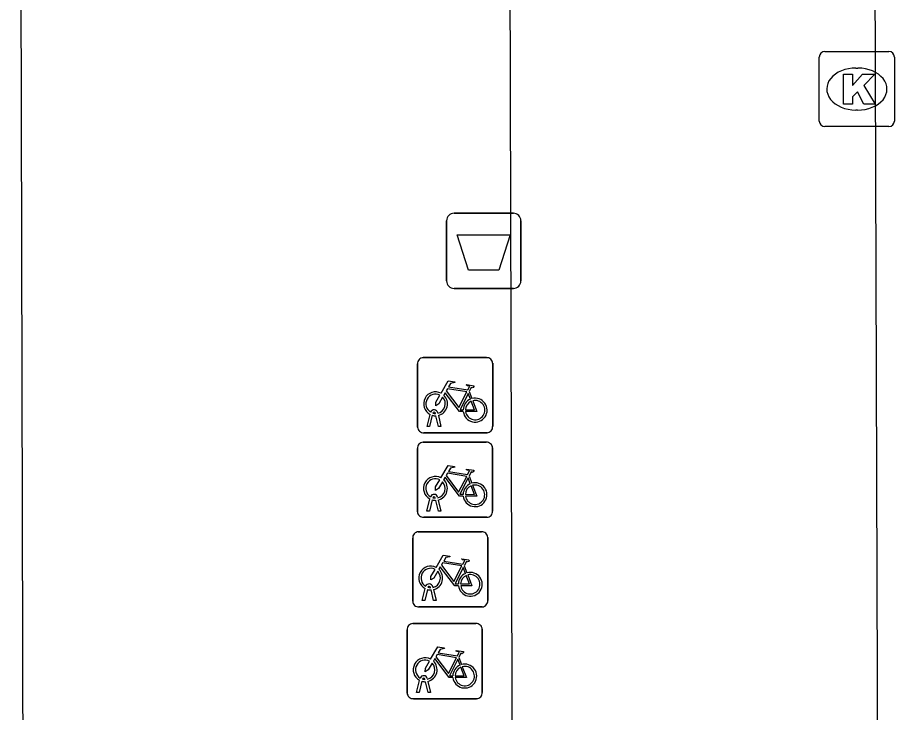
# Model space of a CAD drawing. Extents: x 160732 to 162105, y 387428 to 388479.
# Drawn here: x 161375.46 to 161387.14, y 387872.05 to 387881.3 of the extents above; entities that cross this region are included whole.
import ezdxf

# ---------------------------------------------------------------- set-up
doc = ezdxf.new("R2010")
doc.units = 0
for name, color, linetype in [('IMGEO_Afvalbak', 7, 'Continuous'), ('IMGEO_Fietsenrek', 7, 'Continuous'), ('IMGEO_Kolk', 7, 'Continuous'), ('IMGEO_Pand', 7, 'Continuous'), ('IMGEO_Rijbaan_lokaal_open', 7, 'Continuous'), ('IMGEO_Voetpad_open', 7, 'Continuous')]:
    doc.layers.add(name, color=color, linetype=linetype)

msp = doc.modelspace()

# ---------------------------------------------------------------- linework, layer by layer
at = {"layer": 'IMGEO_Afvalbak'}
for p, q in [((161381.174, 387877.793), (161381.174, 387878.593)), ((161381.174, 387878.593), (161381.174, 387877.793)), ((161381.274, 387878.693), (161382.064, 387878.693)), ((161382.064, 387878.693), (161381.274, 387878.693)), ((161382.164, 387878.593), (161382.164, 387877.793)), ((161382.164, 387877.793), (161382.164, 387878.593)), ((161382.064, 387877.693), (161381.274, 387877.693)), ((161381.274, 387877.693), (161382.064, 387877.693))]:
    msp.add_line(p, q, dxfattribs=at)
msp.add_lwpolyline([(161381.317, 387878.407), (161382.021, 387878.407), (161381.872, 387877.937), (161381.466, 387877.937), (161381.317, 387878.407)], dxfattribs=at)
for centre, start, end in [((161381.274, 387878.593), 90, 180), ((161381.274, 387878.593), 90, 180), ((161382.064, 387878.593), 0, 90), ((161382.064, 387878.593), 360, 90), ((161381.274, 387877.793), 180, 270), ((161381.274, 387877.793), 180, 270), ((161382.064, 387877.793), 270, 0), ((161382.064, 387877.793), 270, 0)]:
    msp.add_arc(centre, 0.1, start, end, dxfattribs=at)
at = {"layer": 'IMGEO_Fietsenrek'}
for p, q in [((161380.863, 387876.771), (161381.704, 387876.771)), ((161381.704, 387876.771), (161380.863, 387876.771)), ((161380.788, 387875.846), (161380.788, 387876.687)), ((161380.788, 387876.687), (161380.788, 387875.846)), ((161381.788, 387876.696), (161381.788, 387875.855)), ((161381.788, 387875.855), (161381.788, 387876.696)), ((161381.475, 387876.32), (161381.511, 387876.225)), ((161380.915, 387875.855), (161380.954, 387876.015)), ((161381.026, 387876.027), (161381.025, 387876.031)), ((161381.057, 387876.038), (161381.058, 387876.031)), ((161380.984, 387876.003), (161380.949, 387875.855)), ((161381.067, 387875.855), (161381.033, 387875.997)), ((161381.065, 387876.001), (161381.1, 387875.855)), ((161380.949, 387875.855), (161380.915, 387875.855)), ((161381.1, 387875.855), (161381.067, 387875.855)), ((161381.713, 387875.771), (161380.872, 387875.771)), ((161380.872, 387875.771), (161381.713, 387875.771)), ((161380.786, 387874.72), (161380.786, 387875.561)), ((161380.786, 387875.561), (161380.786, 387874.72)), ((161380.861, 387875.645), (161381.702, 387875.645)), ((161381.702, 387875.645), (161380.861, 387875.645)), ((161381.786, 387875.57), (161381.786, 387874.729)), ((161381.786, 387874.729), (161381.786, 387875.57)), ((161381.473, 387875.194), (161381.509, 387875.099)), ((161380.913, 387874.729), (161380.952, 387874.889)), ((161380.982, 387874.877), (161380.947, 387874.729)), ((161381.024, 387874.901), (161381.023, 387874.905)), ((161381.065, 387874.729), (161381.031, 387874.871)), ((161381.055, 387874.912), (161381.056, 387874.905)), ((161381.063, 387874.875), (161381.098, 387874.729)), ((161380.947, 387874.729), (161380.913, 387874.729)), ((161381.098, 387874.729), (161381.065, 387874.729)), ((161381.711, 387874.645), (161380.87, 387874.645)), ((161380.87, 387874.645), (161381.711, 387874.645)), ((161380.798, 387874.452), (161381.639, 387874.452)), ((161381.639, 387874.452), (161380.798, 387874.452)), ((161381.723, 387874.377), (161381.723, 387873.536)), ((161381.723, 387873.536), (161381.723, 387874.377)), ((161380.723, 387873.527), (161380.723, 387874.368)), ((161380.723, 387874.368), (161380.723, 387873.527)), ((161381.41, 387874.001), (161381.446, 387873.906)), ((161380.85, 387873.536), (161380.889, 387873.696)), ((161380.919, 387873.684), (161380.884, 387873.536)), ((161380.961, 387873.708), (161380.96, 387873.712)), ((161381.002, 387873.536), (161380.968, 387873.678)), ((161380.992, 387873.719), (161380.993, 387873.712)), ((161381, 387873.682), (161381.035, 387873.536)), ((161381.648, 387873.452), (161380.807, 387873.452)), ((161380.807, 387873.452), (161381.648, 387873.452)), ((161380.884, 387873.536), (161380.85, 387873.536)), ((161381.035, 387873.536), (161381.002, 387873.536)), ((161380.724, 387873.23), (161381.565, 387873.23)), ((161381.565, 387873.23), (161380.724, 387873.23)), ((161380.649, 387872.305), (161380.649, 387873.146)), ((161380.649, 387873.146), (161380.649, 387872.305)), ((161381.649, 387873.155), (161381.649, 387872.314)), ((161381.649, 387872.314), (161381.649, 387873.155)), ((161381.336, 387872.779), (161381.372, 387872.684)), ((161380.776, 387872.314), (161380.815, 387872.474)), ((161380.845, 387872.462), (161380.81, 387872.314)), ((161380.887, 387872.486), (161380.886, 387872.49)), ((161380.928, 387872.314), (161380.894, 387872.456)), ((161380.918, 387872.497), (161380.919, 387872.49)), ((161380.926, 387872.46), (161380.961, 387872.314)), ((161380.81, 387872.314), (161380.776, 387872.314)), ((161380.961, 387872.314), (161380.928, 387872.314)), ((161381.574, 387872.23), (161380.733, 387872.23)), ((161380.733, 387872.23), (161381.574, 387872.23))]:
    msp.add_line(p, q, dxfattribs=at)
for points in [[(161381.101, 387876.297), (161381.196, 387876.461), (161381.282, 387876.447), (161381.284, 387876.438), (161381.228, 387876.427), (161381.201, 387876.382), (161381.457, 387876.341)], [(161381.457, 387876.341), (161381.482, 387876.39), (161381.476, 387876.394), (161381.453, 387876.398), (161381.441, 387876.405), (161381.44, 387876.408), (161381.442, 387876.413), (161381.537, 387876.398), (161381.539, 387876.388), (161381.529, 387876.375), (161381.517, 387876.369), (161381.503, 387876.375), (161381.475, 387876.32)], [(161381.122, 387876.245), (161381.07, 387876.155), (161381.03, 387876.13), (161381.031, 387876.177), (161381.086, 387876.271)], [(161381.397, 387876.053), (161381.347, 387876.053), (161381.156, 387876.304), (161381.137, 387876.272)], [(161381.444, 387876.316), (161381.187, 387876.357), (161381.17, 387876.328), (161381.337, 387876.108), (161381.444, 387876.316)], [(161381.492, 387876.218), (161381.462, 387876.295), (161381.353, 387876.077), (161381.396, 387876.077)], [(161381.426, 387876.077), (161381.546, 387876.076), (161381.502, 387876.19)], [(161381.522, 387876.197), (161381.577, 387876.052), (161381.427, 387876.052)], [(161381.099, 387875.171), (161381.194, 387875.335), (161381.28, 387875.321), (161381.282, 387875.312), (161381.226, 387875.301), (161381.199, 387875.256), (161381.455, 387875.215)], [(161381.442, 387875.19), (161381.185, 387875.231), (161381.168, 387875.202), (161381.335, 387874.982), (161381.442, 387875.19)], [(161381.455, 387875.215), (161381.48, 387875.264), (161381.474, 387875.268), (161381.451, 387875.272), (161381.439, 387875.279), (161381.438, 387875.282), (161381.44, 387875.287), (161381.535, 387875.272), (161381.537, 387875.262), (161381.527, 387875.249), (161381.515, 387875.243), (161381.501, 387875.249), (161381.473, 387875.194)], [(161381.12, 387875.119), (161381.068, 387875.029), (161381.028, 387875.004), (161381.029, 387875.051), (161381.084, 387875.145)], [(161381.395, 387874.927), (161381.345, 387874.927), (161381.154, 387875.178), (161381.135, 387875.146)], [(161381.49, 387875.092), (161381.46, 387875.169), (161381.351, 387874.951), (161381.394, 387874.951)], [(161381.424, 387874.951), (161381.544, 387874.95), (161381.5, 387875.064)], [(161381.52, 387875.071), (161381.575, 387874.926), (161381.425, 387874.926)], [(161381.036, 387873.978), (161381.131, 387874.142), (161381.217, 387874.128), (161381.219, 387874.119), (161381.163, 387874.108), (161381.136, 387874.063), (161381.392, 387874.022)], [(161381.379, 387873.997), (161381.122, 387874.038), (161381.105, 387874.009), (161381.272, 387873.789), (161381.379, 387873.997)], [(161381.392, 387874.022), (161381.417, 387874.071), (161381.411, 387874.075), (161381.388, 387874.079), (161381.376, 387874.086), (161381.375, 387874.089), (161381.377, 387874.094), (161381.472, 387874.079), (161381.474, 387874.069), (161381.464, 387874.056), (161381.452, 387874.05), (161381.438, 387874.056), (161381.41, 387874.001)], [(161381.057, 387873.926), (161381.005, 387873.836), (161380.965, 387873.811), (161380.966, 387873.858), (161381.021, 387873.952)], [(161381.332, 387873.734), (161381.282, 387873.734), (161381.091, 387873.985), (161381.072, 387873.953)], [(161381.427, 387873.899), (161381.397, 387873.976), (161381.288, 387873.758), (161381.331, 387873.758)], [(161381.361, 387873.758), (161381.481, 387873.757), (161381.437, 387873.871)], [(161381.457, 387873.878), (161381.512, 387873.733), (161381.362, 387873.733)], [(161380.962, 387872.756), (161381.057, 387872.92), (161381.143, 387872.906), (161381.145, 387872.897), (161381.089, 387872.886), (161381.062, 387872.841), (161381.318, 387872.8)], [(161381.318, 387872.8), (161381.343, 387872.849), (161381.337, 387872.853), (161381.314, 387872.857), (161381.302, 387872.864), (161381.301, 387872.867), (161381.303, 387872.872), (161381.398, 387872.857), (161381.4, 387872.847), (161381.39, 387872.834), (161381.378, 387872.828), (161381.364, 387872.834), (161381.336, 387872.779)], [(161381.258, 387872.512), (161381.208, 387872.512), (161381.017, 387872.763), (161380.998, 387872.731)], [(161381.305, 387872.775), (161381.048, 387872.816), (161381.031, 387872.787), (161381.198, 387872.567), (161381.305, 387872.775)], [(161381.353, 387872.677), (161381.323, 387872.754), (161381.214, 387872.536), (161381.257, 387872.536)], [(161380.983, 387872.704), (161380.931, 387872.614), (161380.891, 387872.589), (161380.892, 387872.636), (161380.947, 387872.73)], [(161381.287, 387872.536), (161381.407, 387872.535), (161381.363, 387872.649)], [(161381.383, 387872.656), (161381.438, 387872.511), (161381.288, 387872.511)]]:
    msp.add_lwpolyline(points, dxfattribs=at)
for centre, radius, start, end in [((161380.866, 387876.693), 0.0779, 92.4484, 184.2845), ((161380.866, 387876.693), 0.0779, 92.4484, 184.2845), ((161381.71, 387876.693), 0.0779, 2.4484, 94.2845), ((161381.71, 387876.693), 0.0779, 2.4484, 94.2845), ((161381.028, 387876.156), 0.159, 62.6766, 242.1369), ((161381.028, 387876.156), 0.129, 63.3192, 238.903), ((161381.028, 387876.156), 0.129, 283.6043, 43.4302), ((161381.028, 387876.156), 0.159, 283.5766, 46.6042), ((161381.555, 387876.072), 0.159, 113.3408, 178.3217), ((161381.555, 387876.072), 0.159, 187.0065, 105.7708), ((161381.555, 387876.072), 0.129, 113.923, 177.9556), ((161381.555, 387876.072), 0.129, 188.6715, 104.5883), ((161381.008, 387876.027), 0.0499, 12.8025, 158.6934), ((161381.008, 387876.027), 0.0174, 12.8025, 163.4502), ((161381.028, 387876.156), 0.129, 253.415, 269.0204), ((161381.028, 387876.156), 0.159, 253.9967, 271.7867), ((161380.866, 387875.849), 0.0779, 182.4484, 274.2845), ((161380.866, 387875.849), 0.0779, 182.4484, 274.2845), ((161381.71, 387875.849), 0.0779, 272.4484, 4.2845), ((161381.71, 387875.849), 0.0779, 272.4484, 4.2845), ((161380.864, 387875.567), 0.0779, 92.4484, 184.2845), ((161380.864, 387875.567), 0.0779, 92.4484, 184.2845), ((161381.708, 387875.567), 0.0779, 2.4484, 94.2845), ((161381.708, 387875.567), 0.0779, 2.4484, 94.2845), ((161381.026, 387875.03), 0.159, 62.6766, 242.1369), ((161381.026, 387875.03), 0.129, 63.3192, 238.903), ((161381.026, 387875.03), 0.129, 283.6043, 43.4302), ((161381.026, 387875.03), 0.159, 283.5766, 46.6042), ((161381.553, 387874.946), 0.159, 113.3408, 178.3217), ((161381.553, 387874.946), 0.159, 187.0065, 105.7708), ((161381.553, 387874.946), 0.129, 113.923, 177.9556), ((161381.553, 387874.946), 0.129, 188.6715, 104.5883), ((161381.006, 387874.901), 0.0499, 12.8025, 158.6934), ((161381.026, 387875.03), 0.159, 253.9967, 271.7867), ((161381.006, 387874.901), 0.0174, 12.8025, 163.4502), ((161381.026, 387875.03), 0.129, 253.415, 269.0204), ((161381.708, 387874.723), 0.0779, 272.4484, 4.2845), ((161381.708, 387874.723), 0.0779, 272.4484, 4.2845), ((161380.864, 387874.723), 0.0779, 182.4484, 274.2845), ((161380.864, 387874.723), 0.0779, 182.4484, 274.2845), ((161380.801, 387874.374), 0.0779, 92.4484, 184.2845), ((161380.801, 387874.374), 0.0779, 92.4484, 184.2845), ((161381.645, 387874.374), 0.0779, 2.4484, 94.2845), ((161381.645, 387874.374), 0.0779, 2.4484, 94.2845), ((161380.963, 387873.837), 0.159, 62.6766, 242.1369), ((161380.963, 387873.837), 0.129, 63.3192, 238.903), ((161380.963, 387873.837), 0.129, 283.6043, 43.4302), ((161380.963, 387873.837), 0.159, 283.5766, 46.6042), ((161381.49, 387873.753), 0.159, 187.0065, 105.7708), ((161381.49, 387873.753), 0.159, 113.3408, 178.3217), ((161381.49, 387873.753), 0.129, 113.923, 177.9556), ((161381.49, 387873.753), 0.129, 188.6715, 104.5883), ((161380.943, 387873.708), 0.0499, 12.8025, 158.6934), ((161380.963, 387873.837), 0.159, 253.9967, 271.7867), ((161380.943, 387873.708), 0.0174, 12.8025, 163.4502), ((161380.963, 387873.837), 0.129, 253.415, 269.0204), ((161380.801, 387873.53), 0.0779, 182.4484, 274.2845), ((161380.801, 387873.53), 0.0779, 182.4484, 274.2845), ((161381.645, 387873.53), 0.0779, 272.4484, 4.2845), ((161381.645, 387873.53), 0.0779, 272.4484, 4.2845), ((161380.727, 387873.152), 0.0779, 92.4484, 184.2845), ((161380.727, 387873.152), 0.0779, 92.4484, 184.2845), ((161381.571, 387873.152), 0.0779, 2.4484, 94.2845), ((161381.571, 387873.152), 0.0779, 2.4484, 94.2845), ((161380.889, 387872.615), 0.159, 62.6766, 242.1369), ((161380.889, 387872.615), 0.129, 63.3192, 238.903), ((161380.889, 387872.615), 0.129, 283.6043, 43.4302), ((161380.889, 387872.615), 0.159, 283.5766, 46.6042), ((161381.416, 387872.531), 0.159, 113.3408, 178.3217), ((161381.416, 387872.531), 0.159, 187.0065, 105.7708), ((161381.416, 387872.531), 0.129, 113.923, 177.9556), ((161381.416, 387872.531), 0.129, 188.6715, 104.5883), ((161380.869, 387872.486), 0.0499, 12.8025, 158.6934), ((161380.889, 387872.615), 0.159, 253.9967, 271.7867), ((161380.869, 387872.486), 0.0174, 12.8025, 163.4502), ((161380.889, 387872.615), 0.129, 253.415, 269.0204), ((161380.727, 387872.308), 0.0779, 182.4484, 274.2845), ((161380.727, 387872.308), 0.0779, 182.4484, 274.2845), ((161381.571, 387872.308), 0.0779, 272.4484, 4.2845), ((161381.571, 387872.308), 0.0779, 272.4484, 4.2845)]:
    msp.add_arc(centre, radius, start, end, dxfattribs=at)
at = {"layer": 'IMGEO_Kolk'}
for p, q in [((161386.211, 387880.848), (161387.063, 387880.848)), ((161386.136, 387879.922), (161386.136, 387880.774)), ((161387.137, 387880.774), (161387.137, 387879.922)), ((161386.624, 387880.628), (161386.649, 387880.628)), ((161386.647, 387880.068), (161386.622, 387880.068)), ((161387.063, 387879.848), (161386.211, 387879.848))]:
    msp.add_line(p, q, dxfattribs=at)
for points in [[(161386.211, 387880.848), (161387.063, 387880.848)], [(161386.136, 387879.922), (161386.136, 387880.774)], [(161387.137, 387880.774), (161387.137, 387879.922)], [(161386.457, 387880.548), (161386.58, 387880.548), (161386.58, 387880.397), (161386.71, 387880.548), (161386.874, 387880.548), (161386.728, 387880.397), (161386.881, 387880.148), (161386.729, 387880.148), (161386.644, 387880.312), (161386.58, 387880.245), (161386.58, 387880.148), (161386.457, 387880.148), (161386.457, 387880.548)], [(161387.063, 387879.848), (161386.211, 387879.848)]]:
    msp.add_lwpolyline(points, dxfattribs=at)
for centre, start, end in [((161386.213, 387880.772), 91.552, 178.448), ((161386.213, 387880.772), 91.552, 178.448), ((161387.061, 387880.772), 1.552, 88.448), ((161387.061, 387880.772), 1.552, 88.448), ((161386.213, 387879.924), 181.552, 268.448), ((161386.213, 387879.924), 181.552, 268.448), ((161387.061, 387879.924), 271.552, 358.448), ((161387.061, 387879.924), 271.552, 358.448)]:
    msp.add_arc(centre, 0.0765, start, end, dxfattribs=at)
for centre, major_axis, ratio, start_param, end_param in [((161386.623, 387880.348), (-0.387, 0.002), 0.722429, 4.712389, 7.853982), ((161386.648, 387880.348), (-0.39, 0.002), 0.717154, 1.570796, 4.712389)]:
    msp.add_ellipse(centre, major_axis=major_axis, ratio=ratio, start_param=start_param, end_param=end_param, dxfattribs=at)
at = {"layer": 'IMGEO_Pand'}
msp.add_lwpolyline([(161375.462, 387899.501), (161375.543, 387867.597), (161380.168, 387862.875), (161380.266, 387855.96), (161380.894, 387855.965), (161380.897, 387855.027), (161380.971, 387828.667), (161378.19, 387828.661), (161378.215, 387823.814)], dxfattribs=at)
at = {"layer": 'IMGEO_Rijbaan_lokaal_open'}
msp.add_lwpolyline([(161386.817, 387899.502), (161386.927, 387867.072)], dxfattribs=at)
at = {"layer": 'IMGEO_Voetpad_open'}
msp.add_lwpolyline([(161386.495, 387867.52), (161382.059, 387867.489), (161381.978, 387897.985), (161384.95, 387897.987)], dxfattribs=at)

doc.saveas('drawing.dxf')
